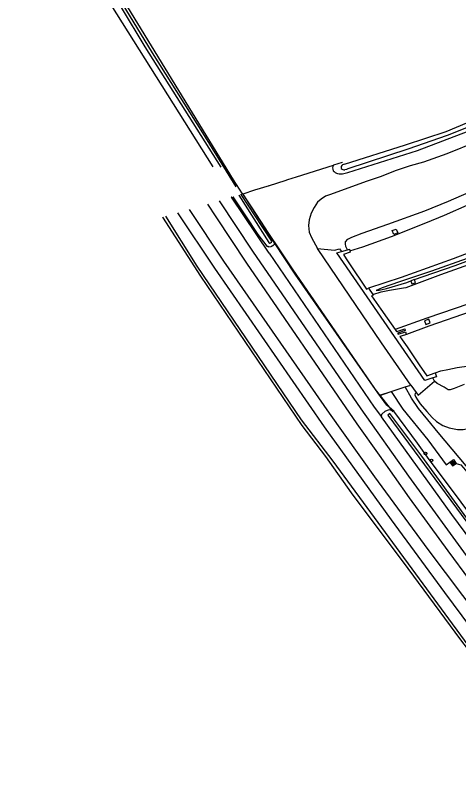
# Model space of a CAD drawing. Extents: x 156651 to 158072, y 387631 to 388990.
# Drawn here: x 156650.7 to 156810.4, y 388195.1 to 388473.9 of the extents above; entities that cross this region are included whole.
import ezdxf

# ---------------------------------------------------------------- set-up
doc = ezdxf.new("R2010")
doc.units = 0
for name, color, linetype in [('IMGEO_Berm_groen', 7, 'Continuous'), ('IMGEO_Boom', 7, 'Continuous'), ('IMGEO_Grasland_overig', 7, 'Continuous'), ('IMGEO_Greppel_droge_sloot', 7, 'Continuous'), ('IMGEO_Groenvoorziening', 7, 'Continuous'), ('IMGEO_Hek', 7, 'Continuous'), ('IMGEO_Loofbos', 7, 'Continuous'), ('IMGEO_Muur', 7, 'Continuous'), ('IMGEO_Oever', 7, 'Continuous'), ('IMGEO_Rijbaan_autosnelweg', 7, 'Continuous'), ('IMGEO_Rijbaan_lokaal_gesloten', 7, 'Continuous'), ('IMGEO_Rioolput', 7, 'Continuous'), ('IMGEO_Spoor', 7, 'Continuous'), ('IMGEO_Spoorbaan_halfverhard', 7, 'Continuous'), ('IMGEO_Terreindeel_open', 7, 'Continuous'), ('IMGEO_Waterloop', 7, 'Continuous')]:
    doc.layers.add(name, color=color, linetype=linetype)

msp = doc.modelspace()

# ---------------------------------------------------------------- linework, layer by layer
at = {"layer": 'IMGEO_Berm_groen'}
for points in [[(156751.94, 388415.69), (156765.33, 388419.94)], [(156765.5, 388419.99), (156765.33, 388419.94)], [(156747.93, 388414.42), (156748.85, 388414.71)], [(156770.4, 388389.4), (156769.82, 388390.58), (156769.67, 388391.59), (156769.7, 388392.31), (156770.49, 388393.25), (156771.9, 388393.99), (156775.7, 388395.42), (156784.96, 388398.64), (156798.26, 388403.46), (156806.8, 388406.92), (156816.98, 388411.36)], [(156794.54, 388378.62), (156797.64, 388379.76), (156809.13, 388383.76), (156822.66, 388388.72), (156835.23, 388393.6), (156848.38, 388398.74), (156853.81, 388400.67), (156856.88, 388401.89), (156857.32, 388401.99), (156858.45, 388401.76)], [(156788.46, 388395.44), (156787.07, 388394.87), (156786.48, 388396.31), (156787.87, 388396.88), (156788.46, 388395.44)], [(156770.4, 388389.4), (156771.05, 388389.6), (156771.25, 388388.98)], [(156813.45, 388386.25), (156800.61, 388381.67), (156789.16, 388377.78), (156782.92, 388375.67), (156780.67, 388374.71), (156781.82, 388374.78), (156784.43, 388375.37), (156791.72, 388377.64), (156793.24, 388378.22)], [(156794.54, 388378.62), (156793.24, 388378.22)], [(156793.24, 388378.22), (156793.59, 388377.08), (156794.89, 388377.48), (156794.54, 388378.62)], [(156777.96, 388375.51), (156779.49, 388373.23)], [(156800.12, 388363.04), (156799.63, 388364.32), (156798.14, 388363.76), (156798.62, 388362.48), (156800.12, 388363.04)], [(156787.53, 388360.64), (156788.04, 388359.91), (156788.5, 388360.06), (156790.98, 388360.85), (156791.2, 388360.3), (156788.36, 388359.35), (156788.62, 388358.95), (156791.22, 388359.83), (156791.57, 388358.94), (156791.61, 388358.82)], [(156802.01, 388344.99), (156802.46, 388343.6), (156801.08, 388343.14)], [(156801.72, 388342.04), (156801.08, 388343.14)], [(156812.37, 388340.8), (156808.83, 388339.39), (156807.33, 388338.91), (156806.66, 388338.91), (156805.17, 388339.88), (156802.71, 388341.21), (156801.72, 388342.04)]]:
    msp.add_lwpolyline(points, dxfattribs=at)
at = {"layer": 'IMGEO_Boom'}
for centre in [(156798.46, 388315.89), (156800.64, 388313.43)]:
    msp.add_circle(centre, 0.489, dxfattribs=at)
at = {"layer": 'IMGEO_Grasland_overig'}
for points in [[(156650.73, 388534.54), (156651.08, 388533.66), (156657.33, 388523.28), (156663.39, 388513.55), (156683.01, 388481.12), (156721.82, 388419.31)], [(156816.89, 388428.3), (156806.15, 388424), (156797.81, 388421.04), (156792.93, 388419.72), (156787.91, 388418.03), (156782.12, 388415.72), (156777.49, 388414.12), (156763.92, 388409.2), (156762.49, 388408.72), (156760.83, 388407.62), (156759.62, 388406.5), (156758.36, 388404.68), (156757.25, 388402.62), (156756.61, 388400.17), (156756.36, 388398.13), (156756.54, 388395.68), (156757.38, 388393.77), (156759.53, 388389.8)], [(156733.63, 388401.58), (156729.09, 388408.52), (156729.09, 388408.53)], [(156729.09, 388408.53), (156733.63, 388401.58)], [(156703.74, 388401.17), (156703.74, 388401.17), (156717.37, 388379.92), (156753.89, 388325.99), (156762.46, 388314.85), (156771.65, 388301.75), (156792.18, 388274.44), (156811.12, 388248.68), (156832.43, 388220.88), (156842.26, 388207.09)], [(156738.06, 388394.95), (156737.3, 388396.09), (156736.49, 388397.3), (156735.68, 388398.51), (156734.88, 388399.72), (156733.63, 388401.58)], [(156733.63, 388401.58), (156738.06, 388394.95)], [(156738.06, 388394.95), (156741.28, 388390.68)], [(156742.01, 388390.47), (156741.83, 388390.52), (156741.28, 388390.68)], [(156741.28, 388390.68), (156742.01, 388390.47)], [(156742.01, 388390.47), (156742.83, 388390.55)], [(156743.58, 388390.88), (156743.24, 388390.73), (156742.83, 388390.55)], [(156742.83, 388390.55), (156743.58, 388390.88)], [(156743.58, 388390.88), (156744.09, 388391.36)], [(156744.1, 388391.93), (156744.1, 388391.75), (156744.09, 388391.36)], [(156744.09, 388391.36), (156744.1, 388391.93)], [(156782.07, 388336.89), (156780.43, 388338.95), (156751.51, 388380.53), (156744.1, 388391.93)], [(156781.97, 388336.86), (156782.07, 388336.89), (156780.43, 388338.95), (156751.51, 388380.53), (156744.1, 388391.93)], [(156759.53, 388389.8), (156765.71, 388389.27), (156767.54, 388389.67), (156768.18, 388388.73)], [(156768.18, 388388.73), (156770.4, 388389.4)], [(156795.11, 388337.96), (156795.8, 388336.98), (156801.72, 388342.04)], [(156795.11, 388337.96), (156794.79, 388337.54), (156794.65, 388337.1), (156794.98, 388336.24), (156795.63, 388335.26), (156796.61, 388333.85), (156798.97, 388331.05), (156800.86, 388328.91), (156802.45, 388327.48), (156804.68, 388326), (156807.07, 388325.11), (156809.98, 388324.58), (156812.08, 388324.56), (156815.18, 388325.16), (156820.56, 388326.81), (156824.61, 388328.36), (156830.4, 388330.8)], [(156781.97, 388336.86), (156782.07, 388336.89)], [(156785.55, 388332.52), (156784.59, 388333.34), (156781.97, 388336.86)], [(156783.96, 388331.2), (156784.84, 388331.51), (156785.55, 388331.77)], [(156787.07, 388331.22), (156785.55, 388332.52)], [(156785.55, 388331.77), (156786.39, 388331.47)], [(156786.39, 388331.47), (156787.07, 388331.22)], [(156782.69, 388329.17), (156782.77, 388330.13), (156783.96, 388331.2)], [(156782.69, 388329.17), (156782.77, 388330.13), (156783.96, 388331.2)]]:
    msp.add_lwpolyline(points, dxfattribs=at)
at = {"layer": 'IMGEO_Greppel_droge_sloot'}
for points in [[(156730.29, 388412.11), (156718.28, 388431.6), (156700.06, 388460.39), (156663.4, 388520.81), (156654.75, 388534.16), (156654.37, 388534.19), (156654.08, 388534.04), (156653.98, 388533.75), (156654.06, 388533.4), (156658.78, 388526.99), (156668.24, 388511.56), (156678.92, 388493.79), (156688.83, 388476.82), (156697.33, 388462.64), (156724.79, 388419.17)], [(156731.16, 388409.13), (156731.16, 388409.12), (156742.03, 388392)], [(156739.57, 388397.78), (156732.06, 388409.38), (156732.05, 388409.4)], [(156742.03, 388392), (156742.38, 388391.82), (156742.68, 388391.89), (156743.01, 388392.16), (156743.14, 388392.51), (156739.57, 388397.78)], [(156877.04, 388208.71), (156856.03, 388235.46), (156825.19, 388276.4), (156797.21, 388314.93), (156785.67, 388330.37), (156784.86, 388329.72), (156830.3, 388268.12), (156854.05, 388236.13), (156876.28, 388208.11)]]:
    msp.add_lwpolyline(points, dxfattribs=at)
at = {"layer": 'IMGEO_Groenvoorziening'}
for points in [[(156732.67, 388409.58), (156732.54, 388409.54), (156729.26, 388414.58), (156689.85, 388479), (156674, 388504.66), (156669.81, 388512.13), (156668.08, 388515.21), (156657.72, 388532.11), (156655.23, 388534.82), (156654.47, 388535.86)], [(156769.11, 388416.9), (156770.47, 388417.27), (156795.55, 388425.15), (156823.01, 388435.66), (156837.32, 388442.11), (156859.98, 388452.29)], [(156732.67, 388409.58), (156732.74, 388409.6), (156737.03, 388410.96)], [(156744.1, 388391.93), (156732.78, 388409.41), (156732.67, 388409.58)], [(156793.26, 388340.6), (156782.58, 388355.87), (156759.53, 388389.8)], [(156821.75, 388300.86), (156818.22, 388305.42), (156803.05, 388323.44), (156799.34, 388328.09), (156795.96, 388332.11), (156793.44, 388335.85), (156791.16, 388339.9), (156793.26, 388340.6)], [(156793.26, 388340.6), (156795.11, 388337.96)], [(156782.07, 388336.89), (156786.17, 388338.25), (156790.31, 388331.88), (156799.31, 388320.88), (156805.88, 388311.81), (156807.26, 388312.78)], [(156847.93, 388249.31), (156844.62, 388253.75), (156834.38, 388267.46), (156824.13, 388281.17), (156822.05, 388283.91), (156811.33, 388298.35), (156799.21, 388314.57), (156795.56, 388319.63), (156787.07, 388331.22)], [(156807.26, 388312.78), (156808.62, 388313.7), (156809.53, 388312.36)], [(156807.26, 388312.78), (156808.17, 388311.44), (156809.53, 388312.36)], [(156809.53, 388312.36), (156811.2, 388311.79), (156812.93, 388309.85), (156830.79, 388287.05)]]:
    msp.add_lwpolyline(points, dxfattribs=at)
for centre, radius, start, end in [((156766.97, 388418.86), 1.97, 146.8483, 209.0347), ((156767.9, 388420.31), 3.58, 222.206, 252.3605), ((156767.96, 388421.22), 4.47, 255.1698, 284.8801)]:
    msp.add_arc(centre, radius, start, end, dxfattribs=at)
at = {"layer": 'IMGEO_Hek'}
for points in [[(156787.18, 388331.11), (156784.59, 388333.34), (156781.33, 388337.74), (156750.82, 388382.11), (156745.94, 388389.4), (156741.76, 388395.66), (156739.15, 388399.72), (156735.76, 388404.86), (156732.65, 388409.59)], [(156786.84, 388330.9), (156780.43, 388338.95), (156751.51, 388380.53), (156744.1, 388391.93), (156732.78, 388409.41), (156732.66, 388409.59)]]:
    msp.add_lwpolyline(points, dxfattribs=at)
at = {"layer": 'IMGEO_Loofbos'}
for points in [[(156737.03, 388410.96), (156742.28, 388412.63)], [(156737.02, 388410.97), (156737.03, 388410.96)]]:
    msp.add_lwpolyline(points, dxfattribs=at)
at = {"layer": 'IMGEO_Muur'}
for points in [[(156786.17, 388338.25), (156791.16, 388339.9)], [(156791.16, 388339.9), (156793.26, 388340.6)], [(156781.97, 388336.86), (156786.17, 388338.25)], [(156786.49, 388331.71), (156784.59, 388333.34), (156781.97, 388336.86)], [(156799.21, 388314.57), (156795.56, 388319.63), (156787.07, 388331.22)], [(156844.62, 388253.75), (156834.38, 388267.46), (156824.13, 388281.17), (156811.33, 388298.35), (156799.21, 388314.57)]]:
    msp.add_lwpolyline(points, dxfattribs=at)
at = {"layer": 'IMGEO_Oever'}
msp.add_lwpolyline([(156744.1, 388391.93), (156732.78, 388409.41), (156732.67, 388409.58)], dxfattribs=at)
at = {"layer": 'IMGEO_Rijbaan_autosnelweg'}
for points in [[(157007.54, 388476.45), (156996.13, 388470.49), (156983.49, 388464.1), (156970.96, 388457.85), (156961.71, 388453.19), (156952.7, 388448.71), (156944.05, 388444.41), (156934.6, 388439.76), (156923.12, 388434.3), (156914.3, 388430.13), (156904.54, 388425.59), (156896.18, 388421.86), (156885.8, 388417.21), (156877.15, 388413.34), (156865.83, 388408.45), (156855.39, 388404.17), (156844.26, 388399.83), (156825.18, 388392.5), (156808.5, 388386.13), (156789.68, 388379.33), (156777.96, 388375.51)], [(157014.5, 388451.76), (157003.5, 388446.5), (156992.38, 388441.29), (156979.35, 388435.29), (156969.69, 388430.95), (156959.11, 388426.22), (156948.77, 388421.67), (156938.16, 388417.16), (156924, 388411.27), (156916.49, 388408.14), (156906.04, 388403.91), (156891.77, 388398.2), (156878.43, 388393.06), (156862.19, 388386.95), (156847.05, 388381.48), (156833.53, 388376.62), (156814.07, 388369.9), (156798.99, 388364.76), (156787.53, 388360.64)], [(157028.04, 388451.87), (157013.91, 388445.5), (157004.39, 388441.28), (156992.56, 388436.09), (156983.19, 388432.04), (156971.74, 388427.13), (156964.19, 388423.91), (156954.06, 388419.68), (156946.89, 388416.65), (156937.92, 388413.15), (156929.26, 388409.66), (156919.68, 388405.8), (156908.82, 388401.43), (156897.09, 388396.8), (156888.81, 388393.79), (156878.97, 388390.08), (156864.24, 388384.6), (156844.11, 388377.29), (156814.9, 388367.13), (156799.67, 388361.79), (156791.61, 388358.82)], [(156771.25, 388388.98), (156775.85, 388390.44), (156786.27, 388394.19), (156798.65, 388399.06), (156805.32, 388401.87), (156814.58, 388405.96), (156828.17, 388412.24), (156848.1, 388421.35), (156849.75, 388422.1)], [(156779.49, 388373.23), (156782.47, 388374.18), (156785.49, 388374.81), (156790.59, 388375.66), (156791.55, 388375.79), (156803.97, 388380.42), (156815.76, 388384.72), (156829.87, 388390.36), (156845.86, 388396.71), (156856.6, 388401.01), (156858.45, 388401.76)], [(156771.25, 388388.98), (156771.39, 388388.56), (156768.9, 388387.63), (156769.9, 388386.13), (156771.12, 388384.3), (156773.05, 388381.41), (156775.04, 388378.42), (156777.2, 388375.18), (156777.96, 388375.51)], [(156802.01, 388344.99), (156804.07, 388345.74), (156806.57, 388346.25), (156809.92, 388346.9), (156814.18, 388347.53), (156817.08, 388347.97), (156819.45, 388348.55), (156821.94, 388349.28), (156828.07, 388351.3), (156843.23, 388356.57), (156860.84, 388362.69), (156871.2, 388366.51), (156881.31, 388370.31), (156892.61, 388374.48), (156906.67, 388379.86), (156920.86, 388385.47)], [(156779.49, 388373.23), (156779.67, 388372.96), (156778.97, 388372.76), (156779.84, 388371.53), (156782.4, 388367.91), (156784.67, 388364.69), (156787.53, 388360.64)], [(156791.61, 388358.82), (156789.68, 388358.18), (156789.29, 388358.05), (156790.1, 388356.87), (156791.83, 388354.34), (156793.99, 388351.17), (156796.23, 388347.9), (156798.96, 388343.89), (156802.01, 388344.99)]]:
    msp.add_lwpolyline(points, dxfattribs=at)
at = {"layer": 'IMGEO_Rijbaan_lokaal_gesloten'}
for points in [[(156748.85, 388414.71), (156751.94, 388415.69)], [(156751.94, 388415.69), (156751.94, 388415.7)], [(156748.85, 388414.72), (156748.85, 388414.71)]]:
    msp.add_lwpolyline(points, dxfattribs=at)
at = {"layer": 'IMGEO_Rioolput'}
for p, q in [((156807.89, 388312.16), (156807.89, 388313.01)), ((156807.96, 388313.08), (156808.81, 388313.08)), ((156808.81, 388312.08), (156807.96, 388312.08)), ((156808.37, 388312.86), (156808.4, 388312.86)), ((156808.4, 388312.3), (156808.37, 388312.3)), ((156808.89, 388313.01), (156808.89, 388312.16))]:
    msp.add_line(p, q, dxfattribs=at)
for points in [[(156807.89, 388312.16), (156807.89, 388313.01)], [(156807.96, 388313.08), (156808.81, 388313.08)], [(156808.81, 388312.08), (156807.96, 388312.08)], [(156808.47, 388312.78), (156808.22, 388312.78), (156808.22, 388312.38)], [(156808.22, 388312.38), (156808.35, 388312.38), (156808.35, 388312.55), (156808.36, 388312.55)], [(156808.4, 388312.7), (156808.35, 388312.7), (156808.35, 388312.62)], [(156808.35, 388312.62), (156808.4, 388312.62)], [(156808.4, 388312.52), (156808.48, 388312.38), (156808.61, 388312.38), (156808.55, 388312.51)], [(156808.89, 388313.01), (156808.89, 388312.16)]]:
    msp.add_lwpolyline(points, dxfattribs=at)
for centre, radius, start, end in [((156807.96, 388313.01), 0.0765, 91.552, 178.448), ((156807.96, 388313.01), 0.0765, 91.552, 178.448), ((156807.96, 388312.16), 0.0765, 181.552, 268.448), ((156807.96, 388312.16), 0.0765, 181.552, 268.448), ((156808.36, 388312.49), 0.0533, 26.0293, 88.6989), ((156808.41, 388312.61), 0.0964, 77.0061, 93.1865), ((156808.38, 388312.81), 0.19, 274.7715, 282.9687), ((156808.42, 388312.66), 0.0378, 276.6634, 79.6772), ((156808.47, 388312.67), 0.109, 350.3612, 89.416), ((156808.47, 388312.67), 0.112, 277.5842, 350.9817), ((156808.46, 388312.46), 0.108, 29.5134, 73.7905), ((156808.81, 388313.01), 0.0765, 1.552, 88.448), ((156808.81, 388313.01), 0.0765, 1.552, 88.448), ((156808.81, 388312.16), 0.0765, 271.552, 358.448), ((156808.81, 388312.16), 0.0765, 271.552, 358.448)]:
    msp.add_arc(centre, radius, start, end, dxfattribs=at)
for centre, major_axis, ratio, start_param, end_param in [((156808.37, 388312.58), (-0.387, 0.002), 0.722429, 4.712389, 7.853982), ((156808.4, 388312.58), (-0.39, 0.002), 0.717154, 1.570796, 4.712389)]:
    msp.add_ellipse(centre, major_axis=major_axis, ratio=ratio, start_param=start_param, end_param=end_param, dxfattribs=at)
at = {"layer": 'IMGEO_Spoor'}
for points in [[(156724.15, 388407.09), (156736.17, 388388.94), (156775.18, 388332.07), (156792.4, 388307.71), (156815.1, 388276.47), (156830.51, 388255.74), (156845.98, 388235.37), (156859.43, 388217.88), (156870.64, 388203.62)], [(156713.28, 388403.93), (156725.73, 388385.29), (156763.79, 388330.42), (156780.14, 388307.55), (156799.3, 388281.28), (156818.01, 388256.36), (156831.83, 388238.17), (156851.66, 388212.7), (156863.22, 388198.1)], [(156719.92, 388405.86), (156722.91, 388401.28), (156734.03, 388384.59), (156773.77, 388326.62), (156781.73, 388315.26), (156792.66, 388299.94), (156806.51, 388280.84), (156814.32, 388270.24), (156833.39, 388244.78), (156842.12, 388233.46), (156856.15, 388215.04), (156867.18, 388201.05)], [(156709.07, 388402.71), (156722.4, 388382.7), (156762.01, 388325.54), (156786.07, 388291.96), (156805.28, 388265.8), (156820.63, 388245.27), (156838.39, 388221.92), (156858.28, 388196.14), (156859.13, 388195.07)]]:
    msp.add_lwpolyline(points, dxfattribs=at)
at = {"layer": 'IMGEO_Spoorbaan_halfverhard'}
for points in [[(156742.09, 388388.11), (156728.52, 388408.35), (156728.51, 388408.36)], [(156704.78, 388401.47), (156716.07, 388383.47), (156753.67, 388328.02), (156765.07, 388313.11), (156817.71, 388241.39), (156828.56, 388227.35), (156843.06, 388208.2), (156843.49, 388207.77)], [(156742.09, 388388.11), (156779.95, 388332.64), (156782.69, 388329.17)], [(156863.63, 388219.68), (156862.56, 388221.12), (156847.3, 388241.38), (156831.65, 388261.95), (156808.02, 388293.92), (156782.69, 388329.17)]]:
    msp.add_lwpolyline(points, dxfattribs=at)
at = {"layer": 'IMGEO_Terreindeel_open'}
msp.add_lwpolyline([(156801.08, 388343.14), (156798.2, 388342.18), (156766.52, 388388.23), (156768.18, 388388.73)], dxfattribs=at)
at = {"layer": 'IMGEO_Waterloop'}
for points in [[(156769.26, 388420.3), (156791.28, 388427.19), (156805.96, 388432.08), (156820.84, 388438.25), (156836.3, 388444.59), (156849.06, 388450.37), (156857.35, 388454.3), (156873.06, 388461.79), (156881.24, 388465.94)], [(156882.7, 388464.37), (156881.83, 388463.72), (156877.83, 388461.54), (156870.26, 388457.75), (156861.24, 388453.75), (156837.83, 388443.43), (156821.71, 388436.68), (156806.24, 388430.61), (156792.15, 388425.63), (156770.54, 388418.6)], [(156765.5, 388419.99), (156768.57, 388420.96), (156768.56, 388420.97)], [(156765.5, 388420), (156765.5, 388419.99)], [(156770.54, 388418.6), (156769.98, 388418.39), (156769.4, 388418.26)], [(156742.28, 388412.63), (156747.93, 388414.42)], [(156742.28, 388412.63), (156742.31, 388412.65)], [(156747.93, 388414.42), (156747.93, 388414.43)]]:
    msp.add_lwpolyline(points, dxfattribs=at)
for centre, radius, start, end in [((156768.97, 388419.08), 0.923, 159.382, 204.9492), ((156769.64, 388418.63), 1.72, 102.7151, 153.1105), ((156769.18, 388419.66), 1.42, 222.9915, 279.0804)]:
    msp.add_arc(centre, radius, start, end, dxfattribs=at)

doc.saveas('drawing.dxf')
